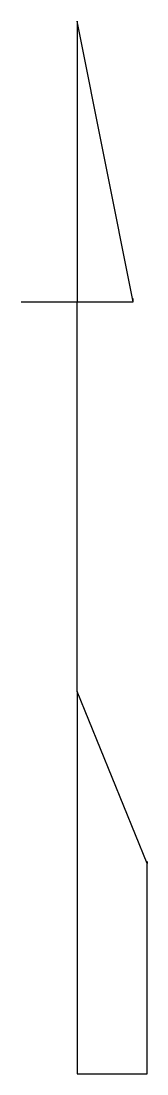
# Model space of a CAD drawing. Extents: x 2608598 to 2610682, y 641451 to 643526.
# Drawn here: x 2608598 to 2608615.6, y 642643.9 to 642790.9 of the extents above; entities that cross this region are included whole.
import ezdxf

# ---------------------------------------------------------------- set-up
doc = ezdxf.new("R2010")
doc.units = 0
doc.layers.add('RD_EX_Misc', color=7, linetype='Continuous')

msp = doc.modelspace()

# ---------------------------------------------------------------- linework, layer by layer
at = {"layer": 'RD_EX_Misc'}
for p, q in [((2608613.68, 642751.67), (2608605.84, 642790.87)), ((2608605.84, 642790.87), (2608605.84, 642790.87)), ((2608605.84, 642790.87), (2608605.84, 642751.67)), ((2608598, 642751.67), (2608605.84, 642751.67)), ((2608605.84, 642697.28), (2608605.84, 642751.67)), ((2608605.84, 642751.67), (2608613.68, 642751.67)), ((2608613.68, 642751.67), (2608613.68, 642752.14)), ((2608615.64, 642673.27), (2608605.84, 642697.28)), ((2608605.84, 642697.28), (2608605.84, 642643.87)), ((2608615.64, 642643.87), (2608615.64, 642673.54)), ((2608615.64, 642673.54), (2608615.64, 642673.27)), ((2608605.84, 642643.87), (2608615.64, 642643.87))]:
    msp.add_line(p, q, dxfattribs=at)

doc.saveas('drawing.dxf')
